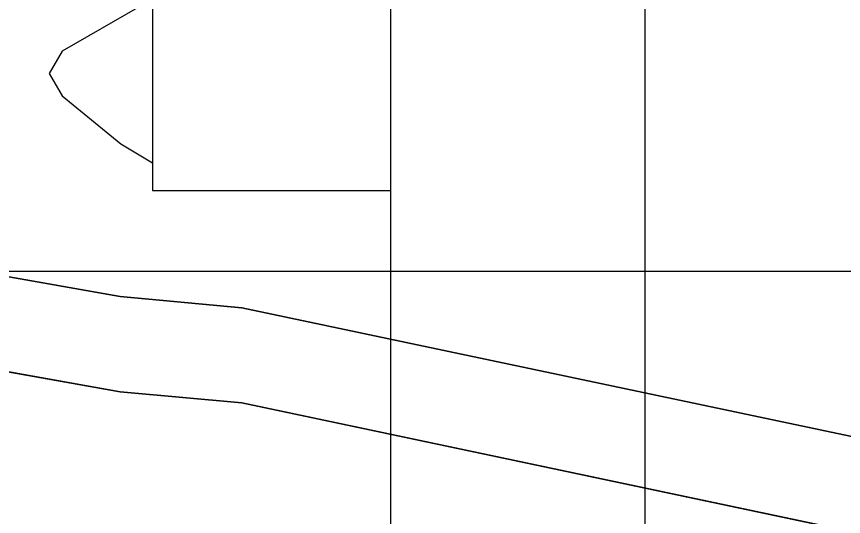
# Model space of a CAD drawing. Extents: x 1131015 to 1136271, y 133453 to 174329.
# Drawn here: x 1132356.87 to 1132359.04, y 158677.012 to 158678.324 of the extents above; entities that cross this region are included whole.
import ezdxf

# ---------------------------------------------------------------- set-up
doc = ezdxf.new("R2010")
doc.units = 0
for name, color, linetype in [('DESIGN - EARTHWORK - Shapes', 7, 'Continuous'), ('DESIGN - SHEET - Linework', 7, 'Continuous'), ('DESIGN - TYPICAL - Guardrail', 7, 'Continuous'), ('SURVEY - GROUND - Bottom of Topsoil Layer', 7, 'Continuous'), ('SURVEY - GROUND - Top of Ground', 7, 'Continuous')]:
    doc.layers.add(name, color=color, linetype=linetype)

msp = doc.modelspace()

# ---------------------------------------------------------------- linework, layer by layer
at = {"layer": 'DESIGN - EARTHWORK - Shapes'}
for points in [[(1132382.0635, 158676.9492), (1132369.7209, 158676.8901), (1132367.8772, 158676.8286), (1132367.4702, 158676.6482), (1132364.4593, 158675.7752), (1132363.8693, 158675.9553), (1132357.461, 158677.3097), (1132357.1413, 158677.339), (1132353.2782, 158678.027), (1132353.2782, 158678.277), (1132349.1527, 158678.628), (1132344.7792, 158678.9487), (1132340.4556, 158679.3144), (1132336.5472, 158679.645), (1132334.6998, 158679.7712)], [(1132382.0635, 158676.9492), (1132369.7209, 158676.8901), (1132367.8772, 158676.8286), (1132367.4702, 158676.6482), (1132364.4593, 158675.7752), (1132363.8693, 158675.9553), (1132357.461, 158677.3097), (1132357.1413, 158677.339), (1132353.2782, 158678.027), (1132353.2782, 158678.277), (1132349.1527, 158678.628), (1132344.7792, 158678.9487), (1132340.4556, 158679.3144), (1132336.5472, 158679.645), (1132334.6998, 158679.7712)], [(1132334.6998, 158679.7712), (1132336.5472, 158679.645), (1132340.4556, 158679.3144), (1132344.7792, 158678.9487), (1132349.1527, 158678.628), (1132353.2782, 158678.277), (1132353.2782, 158678.027), (1132357.1413, 158677.339), (1132357.461, 158677.3097), (1132363.8693, 158675.9553), (1132364.4593, 158675.7752), (1132367.4702, 158676.6482), (1132367.8772, 158676.8286), (1132369.7209, 158676.8901), (1132382.0635, 158676.9492)], [(1132382.0635, 158676.9492), (1132369.7209, 158676.8901), (1132367.8772, 158676.8286), (1132367.4702, 158676.6482), (1132364.4593, 158675.7752), (1132363.8693, 158675.9553), (1132357.461, 158677.3097), (1132357.1413, 158677.339), (1132353.2782, 158678.027), (1132353.2782, 158678.277), (1132349.1527, 158678.628), (1132344.7792, 158678.9487), (1132340.4556, 158679.3144), (1132336.5472, 158679.645), (1132334.6998, 158679.7712)], [(1132382.0635, 158676.9492), (1132369.7209, 158676.8901), (1132367.8772, 158676.8286), (1132367.4702, 158676.6482), (1132364.4593, 158675.7752), (1132363.8693, 158675.9553), (1132357.461, 158677.3097), (1132357.1413, 158677.339), (1132353.2782, 158678.027), (1132353.2782, 158678.277), (1132349.1527, 158678.628), (1132344.7792, 158678.9487), (1132340.4556, 158679.3144), (1132336.5472, 158679.645), (1132334.6998, 158679.7712)], [(1132382.0635, 158676.9492), (1132369.7209, 158676.8901), (1132367.8772, 158676.8286), (1132367.4702, 158676.6482), (1132364.4593, 158675.7752), (1132363.8693, 158675.9553), (1132357.461, 158677.3097), (1132357.1413, 158677.339), (1132353.2782, 158678.027), (1132353.2782, 158678.277), (1132349.1527, 158678.628), (1132344.7792, 158678.9487), (1132340.4556, 158679.3144), (1132336.5472, 158679.645), (1132334.6998, 158679.7712)], [(1132382.0635, 158676.9492), (1132369.7209, 158676.8901), (1132367.8772, 158676.8286), (1132367.4702, 158676.6482), (1132364.4593, 158675.7752), (1132363.8693, 158675.9553), (1132357.461, 158677.3097), (1132357.1413, 158677.339), (1132353.2782, 158678.027), (1132353.2782, 158678.277), (1132349.1527, 158678.628), (1132344.7792, 158678.9487), (1132340.4556, 158679.3144), (1132336.5472, 158679.645), (1132334.6998, 158679.7712)], [(1132382.0635, 158676.9492), (1132369.7209, 158676.8901), (1132367.8772, 158676.8286), (1132367.4702, 158676.6482), (1132364.4593, 158675.7752), (1132363.8693, 158675.9553), (1132357.461, 158677.3097), (1132357.1413, 158677.339), (1132353.2782, 158678.027), (1132353.2782, 158678.277), (1132349.1527, 158678.628), (1132344.7792, 158678.9487), (1132340.4556, 158679.3144), (1132336.5472, 158679.645), (1132334.6998, 158679.7712)], [(1132382.0635, 158676.9492), (1132369.7209, 158676.8901), (1132367.8772, 158676.8286), (1132367.4702, 158676.6482), (1132364.4593, 158675.7752), (1132363.8693, 158675.9553), (1132357.461, 158677.3097), (1132357.1413, 158677.339), (1132353.2782, 158678.027), (1132353.2782, 158678.277), (1132349.1527, 158678.628), (1132344.7792, 158678.9487), (1132340.4556, 158679.3144), (1132336.5472, 158679.645), (1132334.6998, 158679.7712)], [(1132382.0635, 158676.9492), (1132369.7209, 158676.8901), (1132367.8772, 158676.8286), (1132367.4702, 158676.6482), (1132364.4593, 158675.7752), (1132363.8693, 158675.9553), (1132357.461, 158677.3097), (1132357.1413, 158677.339), (1132353.2782, 158678.027), (1132353.2782, 158678.277), (1132349.1527, 158678.628), (1132344.7792, 158678.9487), (1132340.4556, 158679.3144), (1132336.5472, 158679.645), (1132334.6998, 158679.7712)], [(1132382.0635, 158676.9492), (1132369.7209, 158676.8901), (1132367.8772, 158676.8286), (1132367.4702, 158676.6482), (1132364.4593, 158675.7752), (1132363.8693, 158675.9553), (1132357.461, 158677.3097), (1132357.1413, 158677.339), (1132353.2782, 158678.027), (1132353.2782, 158678.277), (1132349.1527, 158678.628), (1132344.7792, 158678.9487), (1132340.4556, 158679.3144), (1132336.5472, 158679.645), (1132334.6998, 158679.7712)], [(1132334.6998, 158679.7712), (1132336.5472, 158679.645), (1132340.4556, 158679.3144), (1132344.7792, 158678.9487), (1132349.1527, 158678.628), (1132353.2782, 158678.277), (1132353.2782, 158678.027), (1132357.1413, 158677.339), (1132357.461, 158677.3097), (1132363.8693, 158675.9553), (1132364.4593, 158675.7752), (1132367.4702, 158676.6482), (1132367.8772, 158676.8286), (1132369.7209, 158676.8901), (1132382.0635, 158676.9492)], [(1132382.0635, 158676.9492), (1132369.7209, 158676.8901), (1132367.8772, 158676.8286), (1132367.4702, 158676.6482), (1132364.4593, 158675.7752), (1132363.8693, 158675.9553), (1132357.461, 158677.3097), (1132357.1413, 158677.339), (1132353.2782, 158678.027), (1132353.2782, 158678.277), (1132349.1527, 158678.628), (1132344.7792, 158678.9487), (1132340.4556, 158679.3144), (1132336.5472, 158679.645), (1132334.6998, 158679.7712)], [(1132382.0635, 158676.9492), (1132369.7209, 158676.8901), (1132367.8772, 158676.8286), (1132367.4702, 158676.6482), (1132364.4593, 158675.7752), (1132363.8693, 158675.9553), (1132357.461, 158677.3097), (1132357.1413, 158677.339), (1132353.2782, 158678.027), (1132353.2782, 158678.277), (1132349.1527, 158678.628), (1132344.7792, 158678.9487), (1132340.4556, 158679.3144), (1132336.5472, 158679.645), (1132334.6998, 158679.7712)], [(1132382.0635, 158676.9492), (1132369.7209, 158676.8901), (1132367.8772, 158676.8286), (1132367.4702, 158676.6482), (1132364.4593, 158675.7752), (1132363.8693, 158675.9553), (1132357.461, 158677.3097), (1132357.1413, 158677.339), (1132353.2782, 158678.027), (1132353.2782, 158678.277), (1132349.1527, 158678.628), (1132344.7792, 158678.9487), (1132340.4556, 158679.3144), (1132336.5472, 158679.645), (1132334.6998, 158679.7712)], [(1132382.0635, 158676.9492), (1132369.7209, 158676.8901), (1132367.8772, 158676.8286), (1132367.4702, 158676.6482), (1132364.4593, 158675.7752), (1132363.8693, 158675.9553), (1132357.461, 158677.3097), (1132357.1413, 158677.339), (1132353.2782, 158678.027), (1132353.2782, 158678.277), (1132349.1527, 158678.628), (1132344.7792, 158678.9487), (1132340.4556, 158679.3144), (1132336.5472, 158679.645), (1132334.6998, 158679.7712)], [(1132382.0635, 158676.9492), (1132369.7209, 158676.8901), (1132367.8772, 158676.8286), (1132367.4702, 158676.6482), (1132364.4593, 158675.7752), (1132363.8693, 158675.9553), (1132357.461, 158677.3097), (1132357.1413, 158677.339), (1132353.2782, 158678.027), (1132353.2782, 158678.277), (1132349.1527, 158678.628), (1132344.7792, 158678.9487), (1132340.4556, 158679.3144), (1132336.5472, 158679.645), (1132334.6998, 158679.7712)], [(1132334.6998, 158679.7712), (1132336.5472, 158679.645), (1132340.4556, 158679.3144), (1132344.7792, 158678.9487), (1132349.1527, 158678.628), (1132353.2782, 158678.277), (1132353.2782, 158678.027), (1132357.1413, 158677.339), (1132357.461, 158677.3097), (1132363.8693, 158675.9553), (1132364.4593, 158675.7752), (1132367.4702, 158676.6482), (1132367.8772, 158676.8286), (1132369.7209, 158676.8901), (1132382.0635, 158676.9492)]]:
    msp.add_lwpolyline(points, dxfattribs=at)
for points in [[(1132357.461, 158677.3097), (1132363.8693, 158675.9553), (1132364.4593, 158675.7752), (1132367.4702, 158676.6482), (1132367.8772, 158676.8286), (1132369.7209, 158676.8901), (1132382.0635, 158676.9492), (1132384.9083, 158676.8248), (1132385.5713, 158677.0458), (1132382.0635, 158677.1992), (1132369.7209, 158677.1401), (1132367.8772, 158677.0786), (1132367.4702, 158676.8982), (1132364.4593, 158676.0252), (1132363.8693, 158676.2053), (1132357.461, 158677.5597), (1132357.1413, 158677.589), (1132353.2782, 158678.277), (1132353.2782, 158678.027), (1132357.1413, 158677.339)], [(1132364.4593, 158676.0252), (1132367.4702, 158676.8982), (1132367.8772, 158677.0786), (1132369.7209, 158677.1401), (1132382.0635, 158677.1992), (1132385.5713, 158677.0458), (1132384.9083, 158676.8248), (1132382.0635, 158676.9492), (1132369.7209, 158676.8901), (1132367.8772, 158676.8286), (1132367.4702, 158676.6482), (1132364.4593, 158675.7752), (1132363.8693, 158675.9553), (1132357.461, 158677.3097), (1132357.1413, 158677.339), (1132353.2782, 158678.027), (1132353.2782, 158678.277), (1132357.1413, 158677.589), (1132357.461, 158677.5597), (1132363.8693, 158676.2053)], [(1132357.461, 158677.3097), (1132363.8693, 158675.9553), (1132364.4593, 158675.7752), (1132367.4702, 158676.6482), (1132367.8772, 158676.8286), (1132369.7209, 158676.8901), (1132382.0635, 158676.9492), (1132384.9083, 158676.8248), (1132385.5713, 158677.0458), (1132382.0635, 158677.1992), (1132369.7209, 158677.1401), (1132367.8772, 158677.0786), (1132367.4702, 158676.8982), (1132364.4593, 158676.0252), (1132363.8693, 158676.2053), (1132357.461, 158677.5597), (1132357.1413, 158677.589), (1132353.2782, 158678.277), (1132353.2782, 158678.027), (1132357.1413, 158677.339)], [(1132364.4593, 158676.0252), (1132367.4702, 158676.8982), (1132367.8772, 158677.0786), (1132369.7209, 158677.1401), (1132382.0635, 158677.1992), (1132385.5713, 158677.0458), (1132384.9083, 158676.8248), (1132382.0635, 158676.9492), (1132369.7209, 158676.8901), (1132367.8772, 158676.8286), (1132367.4702, 158676.6482), (1132364.4593, 158675.7752), (1132363.8693, 158675.9553), (1132357.461, 158677.3097), (1132357.1413, 158677.339), (1132353.2782, 158678.027), (1132353.2782, 158678.277), (1132357.1413, 158677.589), (1132357.461, 158677.5597), (1132363.8693, 158676.2053)], [(1132369.7209, 158676.8901), (1132382.0635, 158676.9492), (1132384.9083, 158676.8248), (1132385.5713, 158677.0458), (1132382.0635, 158677.1992), (1132369.7209, 158677.1401), (1132367.8772, 158677.0786), (1132367.4702, 158676.8982), (1132364.4593, 158676.0252), (1132363.8693, 158676.2053), (1132357.461, 158677.5597), (1132357.1413, 158677.589), (1132353.2782, 158678.277), (1132353.2782, 158678.027), (1132357.1413, 158677.339), (1132357.461, 158677.3097), (1132363.8693, 158675.9553), (1132364.4593, 158675.7752), (1132367.4702, 158676.6482), (1132367.8772, 158676.8286)], [(1132353.2782, 158678.027), (1132357.1413, 158677.339), (1132357.461, 158677.3097), (1132363.8693, 158675.9553), (1132364.4593, 158675.7752), (1132367.4702, 158676.6482), (1132367.8772, 158676.8286), (1132369.7209, 158676.8901), (1132382.0635, 158676.9492), (1132384.9083, 158676.8248), (1132385.5713, 158677.0458), (1132382.0635, 158677.1992), (1132369.7209, 158677.1401), (1132367.8772, 158677.0786), (1132367.4702, 158676.8982), (1132364.4593, 158676.0252), (1132363.8693, 158676.2053), (1132357.461, 158677.5597), (1132357.1413, 158677.589), (1132353.2782, 158678.277)], [(1132357.461, 158677.3097), (1132363.8693, 158675.9553), (1132364.4593, 158675.7752), (1132367.4702, 158676.6482), (1132367.8772, 158676.8286), (1132369.7209, 158676.8901), (1132382.0635, 158676.9492), (1132384.9083, 158676.8248), (1132385.5713, 158677.0458), (1132382.0635, 158677.1992), (1132369.7209, 158677.1401), (1132367.8772, 158677.0786), (1132367.4702, 158676.8982), (1132364.4593, 158676.0252), (1132363.8693, 158676.2053), (1132357.461, 158677.5597), (1132357.1413, 158677.589), (1132353.2782, 158678.277), (1132353.2782, 158678.027), (1132357.1413, 158677.339)], [(1132357.461, 158677.3097), (1132363.8693, 158675.9553), (1132364.4593, 158675.7752), (1132367.4702, 158676.6482), (1132367.8772, 158676.8286), (1132369.7209, 158676.8901), (1132382.0635, 158676.9492), (1132384.9083, 158676.8248), (1132385.5713, 158677.0458), (1132382.0635, 158677.1992), (1132369.7209, 158677.1401), (1132367.8772, 158677.0786), (1132367.4702, 158676.8982), (1132364.4593, 158676.0252), (1132363.8693, 158676.2053), (1132357.461, 158677.5597), (1132357.1413, 158677.589), (1132353.2782, 158678.277), (1132353.2782, 158678.027), (1132357.1413, 158677.339)], [(1132353.2782, 158678.027), (1132357.1413, 158677.339), (1132357.461, 158677.3097), (1132363.8693, 158675.9553), (1132364.4593, 158675.7752), (1132367.4702, 158676.6482), (1132367.8772, 158676.8286), (1132369.7209, 158676.8901), (1132382.0635, 158676.9492), (1132384.9083, 158676.8248), (1132385.5713, 158677.0458), (1132382.0635, 158677.1992), (1132369.7209, 158677.1401), (1132367.8772, 158677.0786), (1132367.4702, 158676.8982), (1132364.4593, 158676.0252), (1132363.8693, 158676.2053), (1132357.461, 158677.5597), (1132357.1413, 158677.589), (1132353.2782, 158678.277)], [(1132367.8772, 158677.0786), (1132369.7209, 158677.1401), (1132382.0635, 158677.1992), (1132385.5713, 158677.0458), (1132384.9083, 158676.8248), (1132382.0635, 158676.9492), (1132369.7209, 158676.8901), (1132367.8772, 158676.8286), (1132367.4702, 158676.6482), (1132364.4593, 158675.7752), (1132363.8693, 158675.9553), (1132357.461, 158677.3097), (1132357.1413, 158677.339), (1132353.2782, 158678.027), (1132353.2782, 158678.277), (1132357.1413, 158677.589), (1132357.461, 158677.5597), (1132363.8693, 158676.2053), (1132364.4593, 158676.0252), (1132367.4702, 158676.8982)], [(1132357.1413, 158677.339), (1132357.461, 158677.3097), (1132363.8693, 158675.9553), (1132364.4593, 158675.7752), (1132367.4702, 158676.6482), (1132367.8772, 158676.8286), (1132369.7209, 158676.8901), (1132382.0635, 158676.9492), (1132384.9083, 158676.8248), (1132385.5713, 158677.0458), (1132382.0635, 158677.1992), (1132369.7209, 158677.1401), (1132367.8772, 158677.0786), (1132367.4702, 158676.8982), (1132364.4593, 158676.0252), (1132363.8693, 158676.2053), (1132357.461, 158677.5597), (1132357.1413, 158677.589), (1132353.2782, 158678.277), (1132353.2782, 158678.027)], [(1132367.8772, 158677.0786), (1132369.7209, 158677.1401), (1132382.0635, 158677.1992), (1132385.5713, 158677.0458), (1132384.9083, 158676.8248), (1132382.0635, 158676.9492), (1132369.7209, 158676.8901), (1132367.8772, 158676.8286), (1132367.4702, 158676.6482), (1132364.4593, 158675.7752), (1132363.8693, 158675.9553), (1132357.461, 158677.3097), (1132357.1413, 158677.339), (1132353.2782, 158678.027), (1132353.2782, 158678.277), (1132357.1413, 158677.589), (1132357.461, 158677.5597), (1132363.8693, 158676.2053), (1132364.4593, 158676.0252), (1132367.4702, 158676.8982)], [(1132357.1413, 158677.339), (1132357.461, 158677.3097), (1132363.8693, 158675.9553), (1132364.4593, 158675.7752), (1132367.4702, 158676.6482), (1132367.8772, 158676.8286), (1132369.7209, 158676.8901), (1132382.0635, 158676.9492), (1132384.9083, 158676.8248), (1132385.5713, 158677.0458), (1132382.0635, 158677.1992), (1132369.7209, 158677.1401), (1132367.8772, 158677.0786), (1132367.4702, 158676.8982), (1132364.4593, 158676.0252), (1132363.8693, 158676.2053), (1132357.461, 158677.5597), (1132357.1413, 158677.589), (1132353.2782, 158678.277), (1132353.2782, 158678.027)], [(1132367.8772, 158677.0786), (1132369.7209, 158677.1401), (1132382.0635, 158677.1992), (1132385.5713, 158677.0458), (1132384.9083, 158676.8248), (1132382.0635, 158676.9492), (1132369.7209, 158676.8901), (1132367.8772, 158676.8286), (1132367.4702, 158676.6482), (1132364.4593, 158675.7752), (1132363.8693, 158675.9553), (1132357.461, 158677.3097), (1132357.1413, 158677.339), (1132353.2782, 158678.027), (1132353.2782, 158678.277), (1132357.1413, 158677.589), (1132357.461, 158677.5597), (1132363.8693, 158676.2053), (1132364.4593, 158676.0252), (1132367.4702, 158676.8982)], [(1132367.8772, 158677.0786), (1132369.7209, 158677.1401), (1132382.0635, 158677.1992), (1132385.5713, 158677.0458), (1132384.9083, 158676.8248), (1132382.0635, 158676.9492), (1132369.7209, 158676.8901), (1132367.8772, 158676.8286), (1132367.4702, 158676.6482), (1132364.4593, 158675.7752), (1132363.8693, 158675.9553), (1132357.461, 158677.3097), (1132357.1413, 158677.339), (1132353.2782, 158678.027), (1132353.2782, 158678.277), (1132357.1413, 158677.589), (1132357.461, 158677.5597), (1132363.8693, 158676.2053), (1132364.4593, 158676.0252), (1132367.4702, 158676.8982)], [(1132357.1413, 158677.339), (1132357.461, 158677.3097), (1132363.8693, 158675.9553), (1132364.4593, 158675.7752), (1132367.4702, 158676.6482), (1132367.8772, 158676.8286), (1132369.7209, 158676.8901), (1132382.0635, 158676.9492), (1132384.9083, 158676.8248), (1132385.5713, 158677.0458), (1132382.0635, 158677.1992), (1132369.7209, 158677.1401), (1132367.8772, 158677.0786), (1132367.4702, 158676.8982), (1132364.4593, 158676.0252), (1132363.8693, 158676.2053), (1132357.461, 158677.5597), (1132357.1413, 158677.589), (1132353.2782, 158678.277), (1132353.2782, 158678.027)], [(1132357.1413, 158677.339), (1132357.461, 158677.3097), (1132363.8693, 158675.9553), (1132364.4593, 158675.7752), (1132367.4702, 158676.6482), (1132367.8772, 158676.8286), (1132369.7209, 158676.8901), (1132382.0635, 158676.9492), (1132384.9083, 158676.8248), (1132385.5713, 158677.0458), (1132382.0635, 158677.1992), (1132369.7209, 158677.1401), (1132367.8772, 158677.0786), (1132367.4702, 158676.8982), (1132364.4593, 158676.0252), (1132363.8693, 158676.2053), (1132357.461, 158677.5597), (1132357.1413, 158677.589), (1132353.2782, 158678.277), (1132353.2782, 158678.027)], [(1132357.1413, 158677.589), (1132357.461, 158677.5597), (1132363.8693, 158676.2053), (1132364.4593, 158676.0252), (1132367.4702, 158676.8982), (1132367.8772, 158677.0786), (1132369.7209, 158677.1401), (1132382.0635, 158677.1992), (1132385.5713, 158677.0458), (1132384.9083, 158676.8248), (1132382.0635, 158676.9492), (1132369.7209, 158676.8901), (1132367.8772, 158676.8286), (1132367.4702, 158676.6482), (1132364.4593, 158675.7752), (1132363.8693, 158675.9553), (1132357.461, 158677.3097), (1132357.1413, 158677.339), (1132353.2782, 158678.027), (1132353.2782, 158678.277)]]:
    msp.add_lwpolyline(points, close=True, dxfattribs=at)
at = {"layer": 'DESIGN - SHEET - Linework'}
msp.add_line((1132190.4556, 158677.6554), (1132490.4556, 158677.6554), dxfattribs=at)
at = {"layer": 'DESIGN - TYPICAL - Guardrail'}
for p, q in [((1132357.2265, 158679.0339), (1132357.2265, 158677.8672)), ((1132357.8515, 158676.3777), (1132357.8515, 158679.0339)), ((1132358.5182, 158679.0339), (1132358.5182, 158676.3777)), ((1132357.1932, 158678.3506), (1132356.989, 158678.2329)), ((1132356.989, 158678.2329), (1132356.9557, 158678.1745)), ((1132356.9557, 158678.1745), (1132356.989, 158678.1162)), ((1132356.989, 158678.1162), (1132357.1432, 158677.9902)), ((1132357.1432, 158677.9902), (1132357.2265, 158677.9402)), ((1132357.2265, 158677.8672), (1132357.8515, 158677.8672))]:
    msp.add_line(p, q, dxfattribs=at)
at = {"layer": 'SURVEY - GROUND - Bottom of Topsoil Layer'}
for p, q in [((1132353.2782, 158678.027), (1132357.1413, 158677.339)), ((1132357.1413, 158677.339), (1132357.461, 158677.3097)), ((1132357.461, 158677.3097), (1132363.8693, 158675.9553))]:
    msp.add_line(p, q, dxfattribs=at)
at = {"layer": 'SURVEY - GROUND - Top of Ground'}
for p, q in [((1132353.2782, 158678.277), (1132357.1413, 158677.589)), ((1132357.1413, 158677.589), (1132357.461, 158677.5597)), ((1132357.461, 158677.5597), (1132363.8693, 158676.2053))]:
    msp.add_line(p, q, dxfattribs=at)

doc.saveas('drawing.dxf')
